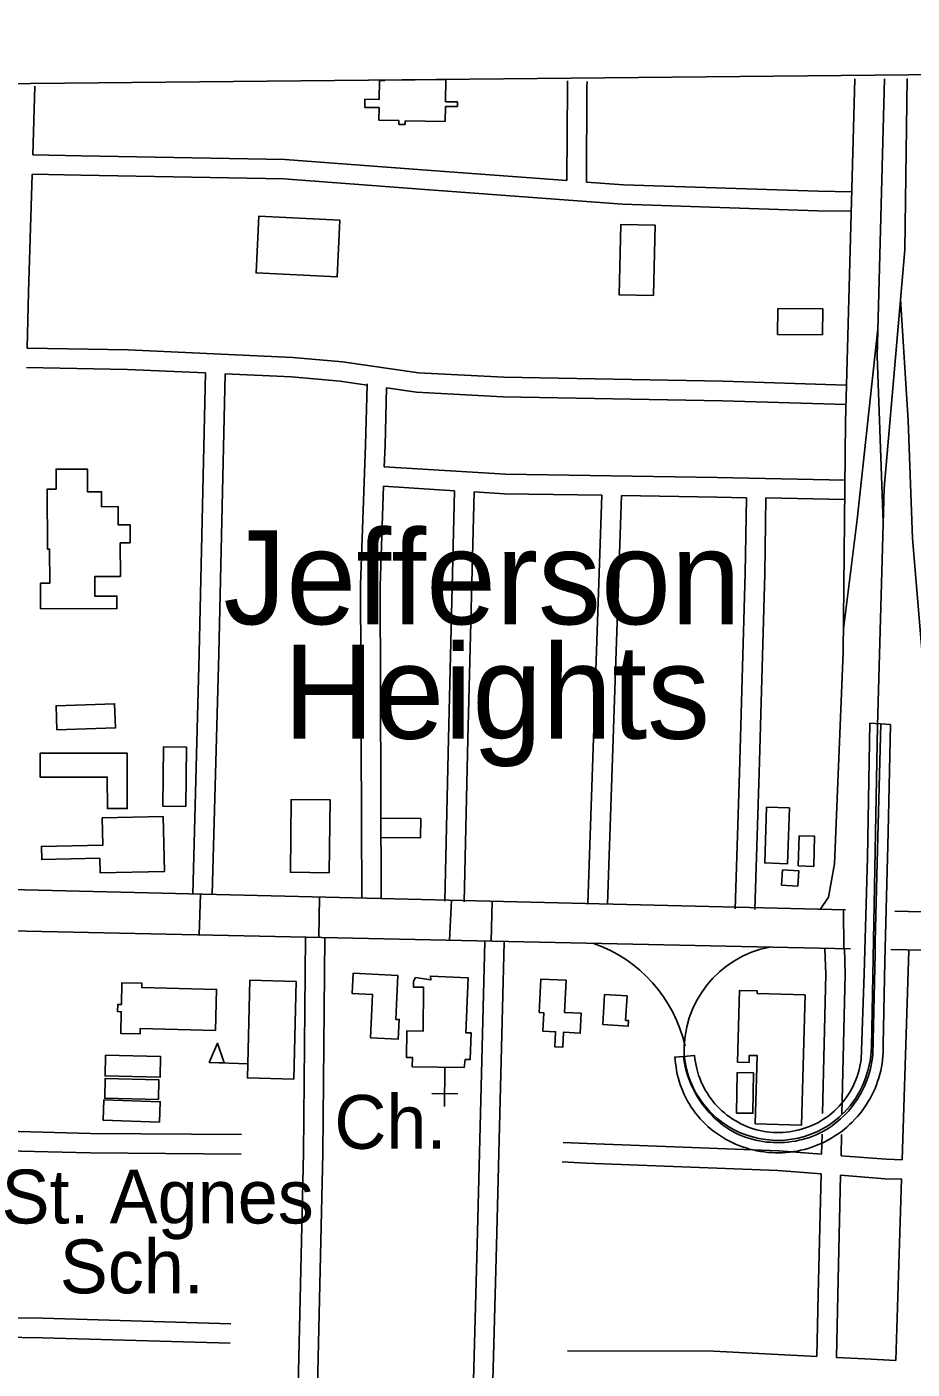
# Model space of a CAD drawing. Extents: x 3625074 to 3663148, y 511451 to 537151.
# Drawn here: x 3652060 to 3653425, y 533290 to 535360 of the extents above; entities that cross this region are included whole.
import ezdxf

# ---------------------------------------------------------------- set-up
doc = ezdxf.new("R2010")
doc.units = 0
for name, color, linetype in [('V-BLDG-IDEN', 7, 'Continuous'), ('V-BLDG-OTLN', 7, 'Continuous'), ('V-BRDG-OTLN', 7, 'Continuous'), ('V-GRID-FRAM', 7, 'Continuous'), ('V-ROAD-CNTR', 7, 'Continuous'), ('V-SITE-OTLN', 7, 'Continuous'), ('V-SITE-OTLN-IDEN', 7, 'Continuous'), ('V-TOPO-GNAM-IDEN', 7, 'Continuous')]:
    doc.layers.add(name, color=color, linetype=linetype)

msp = doc.modelspace()

# ---------------------------------------------------------------- linework, layer by layer
at = {"layer": 'V-BLDG-OTLN'}
for p, q in [((3652612.1, 535277.8), (3652705.9, 535278.7)), ((3652705.9, 535278.7), (3652705.4, 535244.5)), ((3652603.3, 535248), (3652603.7, 535277.3)), ((3652603.7, 535277.3), (3652612.1, 535277.2)), ((3652612.1, 535277.2), (3652612.1, 535277.8)), ((3652581.3, 535235.8), (3652581.5, 535248.3)), ((3652581.5, 535248.3), (3652603.3, 535248)), ((3652705.4, 535237.3), (3652705, 535214.1)), ((3652705.4, 535244.5), (3652724, 535244.3)), ((3652723.9, 535237.1), (3652705.4, 535237.3)), ((3652724, 535244.3), (3652723.9, 535237.1)), ((3652603.4, 535235.5), (3652581.3, 535235.8)), ((3652603.1, 535215.8), (3652603.4, 535235.5)), ((3652633.5, 535215.4), (3652603.1, 535215.8)), ((3652633.5, 535209.4), (3652633.5, 535215.4)), ((3652643.4, 535209.3), (3652633.5, 535209.4)), ((3652705, 535214.1), (3652643.4, 535214.9)), ((3652643.4, 535214.9), (3652643.4, 535209.3)), ((3652401.5, 533761.3), (3652341.5, 533763.2))]:
    msp.add_line(p, q, dxfattribs=at)
for points in [[(3652542.9, 535061.9), (3652417.9, 535067.9), (3652413.7, 534980.4), (3652538.7, 534974.4)], [(3653026, 534945.6), (3653028.7, 535054), (3652975.9, 535055.3), (3652973.2, 534946.9)], [(3653286.8, 534884.9), (3653217.4, 534885.6), (3653217.8, 534925.6), (3653287.2, 534924.9)], [(3652081.6, 534462.7), (3652199.3, 534463.1), (3652199.2, 534482.4), (3652165.1, 534482.3), (3652165, 534512.4), (3652204.7, 534512.6), (3652204.5, 534564.3), (3652219.6, 534564.4), (3652219.5, 534592.1), (3652201.3, 534592.1), (3652201.2, 534620.2), (3652175.5, 534620.1), (3652175.5, 534643.1), (3652154, 534643), (3652153.9, 534678.2), (3652105.4, 534678.1), (3652105.5, 534647.3), (3652092, 534647.3), (3652092.2, 534554.7), (3652095.6, 534554.7), (3652095.8, 534502.1), (3652081.5, 534502.1)], [(3652106.9, 534275.9), (3652196.9, 534278.9), (3652195.6, 534316.4), (3652105.6, 534313.3)], [(3652305.4, 534158), (3652306.5, 534249.3), (3652271, 534249.7), (3652269.9, 534158.4)], [(3652080.8, 534240), (3652215, 534240.1), (3652215.1, 534154.7), (3652184.5, 534154.7), (3652184.4, 534203.2), (3652080.8, 534203.1)], [(3652526.3, 534055.8), (3652527.7, 534168), (3652468, 534168.7), (3652466.5, 534056.5)], [(3652272.4, 534057.7), (3652270.7, 534142.2), (3652176.7, 534140.3), (3652177.6, 534098.3), (3652083, 534096.3), (3652083.5, 534076.1), (3652172.8, 534078), (3652173.2, 534055.7)], [(3653235.6, 534155.9), (3653232.8, 534069.7), (3653197.6, 534070.8), (3653200.4, 534157)], [(3652606, 534110.2), (3652667.2, 534109.8), (3652667.4, 534139.3), (3652606.2, 534139.7)], [(3653249.3, 534066.2), (3653250.4, 534112.6), (3653274.3, 534112.1), (3653273.2, 534065.6)], [(3653224.8, 534060.4), (3653249.9, 534058.9), (3653248.5, 534035.1), (3653223.3, 534036.7)], [(3652632.3, 533897.4), (3652629, 533829.7), (3652634.4, 533829.5), (3652632.9, 533799.2), (3652590.1, 533801.3), (3652593.3, 533868.2), (3652561.7, 533869.7), (3652563.2, 533900.7)], [(3652654.3, 533756.3), (3652654.5, 533771), (3652645.6, 533771.1), (3652646, 533811.9), (3652671.2, 533811.6), (3652671.8, 533879.2), (3652656.5, 533879.4), (3652656.5, 533888.8), (3652659.4, 533894), (3652683, 533890.6), (3652682.4, 533896.4), (3652740.4, 533893.9), (3652736.8, 533809.1), (3652745.2, 533808.8), (3652743.4, 533767.6), (3652736, 533768), (3652734.6, 533755.6)], [(3652891.4, 533890), (3652889, 533840.2), (3652914.8, 533839), (3652913.3, 533808.4), (3652887.4, 533809.7), (3652886.3, 533786.7), (3652874.1, 533787.3), (3652875.2, 533810.5), (3652855.5, 533811.5), (3652856.9, 533840), (3652850, 533840.3), (3652852.6, 533891.9)], [(3652351.2, 533812.6), (3652235.2, 533815.6), (3652235, 533807.3), (3652205.1, 533808.1), (3652206, 533841.5), (3652200.4, 533841.6), (3652200.6, 533852.6), (3652206.2, 533852.5), (3652207, 533886.1), (3652237.7, 533885.3), (3652237.5, 533878.8), (3652352.8, 533875.8)], [(3652475.6, 533888.1), (3652471.7, 533737.6), (3652400.3, 533739.4), (3652404.2, 533889.9)], [(3653260, 533867.5), (3653254.4, 533666.7), (3653183, 533668.7), (3653185.9, 533773.8), (3653173.8, 533774.1), (3653173.5, 533763.3), (3653155.8, 533763.8), (3653158.9, 533874.3), (3653186.1, 533873.5), (3653186, 533869.6)], [(3652985.4, 533865.9), (3652983.1, 533828.1), (3652987.7, 533827.8), (3652987.2, 533819.4), (3652947.9, 533821.8), (3652950.8, 533868)], [(3652341.5, 533763.2), (3652354, 533792.8), (3652364.6, 533762.5)], [(3652181.6, 533774.3), (3652266.5, 533772.2), (3652265.7, 533740.4), (3652180.9, 533742.5)], [(3653180, 533747.4), (3653179.4, 533685), (3653154.2, 533685.3), (3653154.8, 533747.6)], [(3652263.3, 533705.9), (3652180.4, 533708), (3652181.1, 533738.5), (3652264, 533736.4)], [(3652264.9, 533671.4), (3652178.1, 533674.2), (3652179.1, 533705.5), (3652265.9, 533702.7)]]:
    msp.add_lwpolyline(points, close=True, dxfattribs=at)
at = {"layer": 'V-BRDG-OTLN'}
for points in [[(3653072.4, 533772.4), (3653073.3, 533765.3), (3653074.3, 533759.7), (3653075.6, 533754.3), (3653077, 533748.8), (3653078.6, 533743.4), (3653080.4, 533738.1), (3653082.5, 533732.9), (3653084.7, 533727.7), (3653087, 533722.6), (3653089.6, 533717.6), (3653092.4, 533712.7), (3653095.3, 533707.9), (3653098.4, 533703.2), (3653101.6, 533698.6), (3653105.1, 533694.2), (3653108.7, 533689.8), (3653112.4, 533685.6), (3653116.3, 533681.6), (3653120.3, 533677.6), (3653124.5, 533673.9), (3653128.8, 533670.2), (3653133.2, 533666.8), (3653137.8, 533663.5), (3653142.4, 533660.3), (3653147.2, 533657.4), (3653152.1, 533654.6), (3653157.2, 533652.2), (3653162.3, 533650.1), (3653167.6, 533648.1), (3653172.9, 533646.4), (3653178.2, 533644.8), (3653183.7, 533643.5), (3653189.1, 533642.3), (3653194.6, 533641.4), (3653200.2, 533640.6), (3653205.7, 533640.1), (3653211.3, 533639.8), (3653216.9, 533639.6), (3653222.5, 533639.7), (3653228.1, 533640), (3653233.7, 533640.5), (3653239.2, 533641.2), (3653244.7, 533642.1), (3653250.2, 533643.2), (3653255.6, 533644.6), (3653261, 533646.1), (3653266.3, 533647.8), (3653271.6, 533649.7), (3653276.8, 533651.8), (3653281.9, 533654.1), (3653286.9, 533656.6), (3653291.8, 533659.2), (3653296.2, 533662.1), (3653296.6, 533662.3), (3653301.3, 533665.6), (3653305.8, 533669), (3653310.2, 533672.6), (3653314.5, 533676.3), (3653318.7, 533680.2), (3653322.7, 533684.2), (3653326.5, 533688.4), (3653330.2, 533692.8), (3653333.7, 533697.2), (3653337.1, 533701.8), (3653340.3, 533706.5), (3653343.3, 533711.4), (3653346.1, 533716.3), (3653348.7, 533721.3), (3653351.2, 533726.5), (3653353.4, 533731.7), (3653355.5, 533737), (3653357.4, 533742.4), (3653359.1, 533747.8), (3653360.5, 533753.3), (3653361.8, 533758.9), (3653362.8, 533764.5), (3653363.7, 533770.1), (3653364.3, 533775.7), (3653367.5, 533931.3), (3653367.9, 533949.1), (3653371, 534071.5), (3653376.3, 534285.1)], [(3653101.3, 533729.7), (3653103.5, 533725.1), (3653105.9, 533720.6), (3653108.6, 533716.2), (3653111.3, 533711.9), (3653114.3, 533707.7), (3653117.4, 533703.7), (3653120.7, 533699.7), (3653124.1, 533695.9), (3653127.7, 533692.3), (3653131.4, 533688.8), (3653135.3, 533685.4), (3653139.2, 533682.2), (3653143.4, 533679.2), (3653147.6, 533676.3), (3653151.9, 533673.6), (3653156.4, 533671), (3653160.9, 533668.7), (3653165.5, 533666.5), (3653170.2, 533664.5), (3653175, 533662.7), (3653179.9, 533661.1), (3653184.8, 533659.6), (3653189.8, 533658.4), (3653194.8, 533657.4), (3653199.8, 533656.5), (3653204.9, 533655.9), (3653210, 533655.5), (3653215.1, 533655.3), (3653220.2, 533655.2), (3653225.3, 533655.4), (3653230.5, 533655.8), (3653235.5, 533656.4), (3653240.6, 533657.2), (3653245.6, 533658.1), (3653250.6, 533659.3), (3653255.5, 533660.7), (3653260.4, 533662.2), (3653265.2, 533664), (3653270, 533666), (3653274.6, 533668.1), (3653279.2, 533670.4), (3653283.7, 533672.9), (3653288, 533675.6), (3653292.3, 533678.4), (3653296.6, 533681.6), (3653300.8, 533685), (3653304.8, 533688.5), (3653308.7, 533692.2), (3653312.4, 533696), (3653316, 533700), (3653319.3, 533704.2), (3653322.6, 533708.4), (3653325.6, 533712.8), (3653328.5, 533717.4), (3653331.1, 533722), (3653333.6, 533726.8), (3653335.9, 533731.6), (3653338, 533736.5), (3653339.8, 533741.5), (3653341.5, 533746.6), (3653343, 533751.8), (3653344.2, 533757), (3653345.3, 533762.2), (3653346.1, 533767.5), (3653350.7, 533899.9), (3653355.7, 534079), (3653359.6, 534286.1), (3653376.3, 534285.2), (3653391.5, 534284.4)], [(3653391.5, 534284.4), (3653387.9, 534118.1), (3653382.7, 533919.3), (3653380.2, 533790.3), (3653380.2, 533784.6), (3653380.1, 533778.9), (3653379.7, 533773.1), (3653379.1, 533767.5), (3653378.4, 533761.8), (3653377.4, 533756.1), (3653376.2, 533750.5), (3653374.9, 533745), (3653373.3, 533739.5), (3653371.5, 533734), (3653369.6, 533728.6), (3653367.5, 533723.3), (3653365.1, 533718.1), (3653362.6, 533713), (3653360, 533707.9), (3653357.1, 533702.9), (3653354.1, 533698.1), (3653350.9, 533693.3), (3653347.5, 533688.7), (3653344, 533684.2), (3653340.3, 533679.8), (3653336.5, 533675.6), (3653332.5, 533671.4), (3653328.4, 533667.5), (3653324.1, 533663.6), (3653319.7, 533660), (3653315.2, 533656.5), (3653310.6, 533653.1), (3653305.8, 533649.9), (3653301, 533646.9), (3653296, 533644.1), (3653291, 533641.4), (3653285.8, 533638.9), (3653280.6, 533636.6), (3653275.3, 533634.5), (3653269.9, 533632.5), (3653264.4, 533630.8), (3653258.9, 533629.2), (3653253.4, 533627.9), (3653247.8, 533626.7), (3653242.1, 533625.8), (3653236.4, 533625), (3653230.8, 533624.4), (3653225, 533624.1), (3653219.3, 533623.9), (3653213.6, 533624), (3653207.9, 533624.2), (3653202.2, 533624.6), (3653196.5, 533625.3), (3653190.8, 533626.1), (3653185.2, 533627.2), (3653179.6, 533628.4), (3653174.1, 533629.8), (3653168.6, 533631.5), (3653163.2, 533633.3), (3653157.8, 533635.3), (3653152.6, 533637.5), (3653147.4, 533639.9), (3653142.2, 533642.5), (3653137.2, 533645.2), (3653132.4, 533648), (3653127.7, 533651), (3653123.1, 533654.2), (3653118.6, 533657.5), (3653114.2, 533661), (3653110, 533664.6), (3653105.9, 533668.4), (3653101.9, 533672.4), (3653098.1, 533676.5), (3653094.4, 533680.7), (3653090.9, 533685.1), (3653087.6, 533689.6), (3653084.4, 533694.2), (3653081.5, 533698.9), (3653078.6, 533703.7), (3653076, 533708.6), (3653073.5, 533713.7), (3653071.3, 533718.8), (3653069.2, 533723.9), (3653067.3, 533729.2), (3653065.6, 533734.5), (3653064.1, 533739.9), (3653062.8, 533745.3), (3653061.7, 533750.8), (3653060.8, 533756.3), (3653060.1, 533761.9), (3653058.9, 533771.5), (3653072.4, 533772.6), (3653089.5, 533773.9), (3653090, 533768.8), (3653090.7, 533763.8), (3653091.7, 533758.7), (3653092.8, 533753.8), (3653095.6, 533743.9), (3653097.3, 533739.1), (3653099.2, 533734.3), (3653101.3, 533729.7)]]:
    msp.add_lwpolyline(points, dxfattribs=at)
at = {"layer": 'V-GRID-FRAM'}
msp.add_lwpolyline([(3629129.4, 535042.1), (3660791.6, 535359.9), (3660982, 517178), (3629304, 516860), (3629129.4, 535042.1)], dxfattribs=at)
at = {"layer": 'V-ROAD-CNTR'}
for p, q in [((3652327.9, 534022.6), (3652325.9, 533960.1)), ((3652510.2, 533956.1), (3652511.4, 534018.1)), ((3652714.6, 534013.2), (3652712, 533951.8)), ((3652776, 533950.4), (3652777.3, 534011.6)), ((3653318.7, 533998.4), (3653319.5, 533938.8))]:
    msp.add_line(p, q, dxfattribs=at)
for points in [[(3653322.1, 534750.8), (3653336.6, 535279.7)], [(3653361.9, 533787), (3653371.2, 534282.3), (3653381.7, 534648.6), (3653413.5, 535015.9), (3653417.1, 535280.3)], [(3653380.2, 534596.2), (3653370.7, 534852.7), (3653382.1, 535280)], [(3652069.6, 535162.7), (3652072.8, 535268.6)], [(3652892.7, 535122.8), (3652893.4, 535267.9), (3652893.7, 535276.5)], [(3652922.7, 535120.6), (3652923.4, 535267.4), (3652923.7, 535275.7)], [(3652069.6, 535162.7), (3652144, 535161), (3652457.9, 535155.6), (3652669.4, 535139.5), (3652892.7, 535122.8)], [(3652060.9, 534864.6), (3652063.2, 534950.8), (3652068.7, 535132.7)], [(3652068.7, 535132.7), (3652143.4, 535131), (3652456.5, 535125.6), (3652667.1, 535109.6), (3652978.5, 535086.4), (3653279.1, 535076.3), (3653331.2, 535075.6)], [(3652922.7, 535120.6), (3652980.1, 535116.3), (3653279.9, 535106.3), (3653331.6, 535105.6)], [(3653406.9, 534940.2), (3653418.5, 534753.2), (3653425.4, 534571.2), (3653444.6, 534338.5)], [(3653318.7, 534431.6), (3653339.8, 534600.3), (3653371.9, 534894.5)], [(3652060.9, 534864.6), (3652216.5, 534861.7), (3652470.4, 534850.3), (3652546.9, 534843.2), (3652664, 534826.5), (3652795.3, 534819.7), (3653133.2, 534813.4), (3653323.7, 534807.6)], [(3652060.1, 534834.6), (3652215.5, 534831.7), (3652335.9, 534826.3)], [(3652316.2, 534022.9), (3652326.2, 534394.4), (3652335.9, 534826.3)], [(3652346.2, 534022.1), (3652356.2, 534393.6), (3652365.9, 534825)], [(3652365.9, 534825), (3652468.3, 534820.4), (3652543.3, 534813.4), (3652585.1, 534807.4)], [(3652585.1, 534807.4), (3652582.4, 534715.3), (3652574.8, 534499.3)], [(3652585.1, 534809.4), (3652585, 534805.7)], [(3652614.9, 534803.2), (3652612.4, 534714.4), (3652611.3, 534681.5)], [(3652614.9, 534803.2), (3652661.1, 534796.6), (3652794.2, 534789.7), (3653132.4, 534783.4), (3653322.8, 534777.6)], [(3653283.2, 533999.3), (3653296, 534018.2), (3653305.3, 534069.5), (3653318.3, 534395.4), (3653322.1, 534750.8)], [(3652611.3, 534681.5), (3652797.9, 534670.1), (3653124.3, 534664.9), (3653321.3, 534661.2)], [(3652610.2, 534651.5), (3652604.8, 534498.3)], [(3652610.2, 534651.5), (3652719.6, 534644.8)], [(3652704.5, 534011.7), (3652710.1, 534262.6), (3652719.6, 534644.8)], [(3652734.5, 534011), (3652740.1, 534261.9), (3652749.6, 534643)], [(3652749.6, 534643), (3652796.7, 534640.1), (3652946.7, 534637.7)], [(3652925, 534008.2), (3652946.7, 534637.7)], [(3652955, 534007.2), (3652976.7, 534637.2)], [(3652976.7, 534637.2), (3653123.8, 534634.9), (3653169.2, 534634)], [(3653152.1, 534000.1), (3653158.8, 534210.5), (3653167.5, 534517.4), (3653169.2, 534634)], [(3653182.1, 533999.1), (3653188.8, 534209.6), (3653197.5, 534516.7), (3653199.2, 534633.5)], [(3653199.2, 534633.5), (3653320.7, 534631.2)], [(3652576.5, 534016.1), (3652574.8, 534498.7)], [(3652606.5, 534016.2), (3652604.8, 534498.8)], [(3651045.2, 534053.8), (3653321.9, 533998.4)], [(3653397.8, 533996.5), (3654742.1, 533963.8)], [(3651004.8, 533988.4), (3653329.5, 533938.6)], [(3652473.7, 533061.4), (3652486.8, 533623.3), (3652489.8, 533956.4)], [(3652503.6, 533060.5), (3652516.8, 533622.8), (3652519.8, 533956.1)], [(3652743.7, 533055), (3652746.2, 533178.3), (3652754.2, 533482), (3652766.1, 533949.2)], [(3652773.5, 533044), (3652776.2, 533177.6), (3652784.2, 533481.2), (3652796.1, 533948.5)], [(3653286.6, 533684.5), (3653291.6, 533899.2), (3653290.4, 533938.3)], [(3653316.6, 533683.8), (3653321.6, 533899.3), (3653320.4, 533939.2)], [(3653392.1, 533937.2), (3654826.5, 533906.5)], [(3653409.5, 533613.2), (3653419.7, 533935.7)], [(3653296.2, 533662.1), (3653296.6, 533662.3), (3653301.3, 533665.6)], [(3652029.7, 533657.2), (3652158.5, 533653.8), (3652391, 533652)], [(3653285.1, 533621.7), (3653285.9, 533652.7)], [(3653315.1, 533619.4), (3653315.9, 533652)], [(3652028.9, 533627.2), (3652158, 533623.8), (3652390.7, 533622)], [(3653285.1, 533621.7), (3653219.3, 533626.9), (3652923.8, 533638.2), (3652886.9, 533640)], [(3653284.4, 533591.7), (3653217.6, 533596.9), (3652922.5, 533608.2), (3652885.5, 533610)], [(3653409.5, 533613.2), (3653384.8, 533614), (3653315.1, 533619.4)], [(3653277.9, 533309.9), (3653280.1, 533405.7), (3653284.4, 533591.7)], [(3653307.9, 533308.4), (3653310.1, 533405), (3653314.4, 533589.4)], [(3653408.6, 533583.2), (3653383.1, 533584), (3653314.4, 533589.4)], [(3653399.7, 533303.9), (3653408.5, 533583.2)], [(3652022.1, 533369.6), (3652085.1, 533368.9), (3652374.9, 533360.4)], [(3652021.3, 533339.6), (3652084.5, 533338.9), (3652374, 533330.4)], [(3653277.9, 533309.9), (3653118.4, 533317.9), (3652893.7, 533318.4)], [(3653399.7, 533303.9), (3653352, 533306.2), (3653307.9, 533308.4)]]:
    msp.add_lwpolyline(points, dxfattribs=at)
for centre, radius, start, end in [((3652862.2, 533741.1), 217.7, 12.5341, 71.0856), ((3653235.5, 533781.9), 162.1, 100.6137, 182.8733), ((3653217.1, 533787.3), 144.2, 185.3735, 315.3001), ((3653211.5, 533790.5), 150.5, 315.9199, 358.6616)]:
    msp.add_arc(centre, radius, start, end, dxfattribs=at)
at = {"layer": 'V-SITE-OTLN'}
for p, q in [((3652704.8, 533755.1), (3652704.3, 533695.1)), ((3652684.4, 533715.3), (3652724.4, 533715))]:
    msp.add_line(p, q, dxfattribs=at)

# ---------------------------------------------------------------- texts
at = {"layer": 'V-BLDG-IDEN'}
for s, p in [('St. Agnes', (3652021.4, 533515)), ('Sch.', (3652111.2, 533407.3))]:
    msp.add_text(s, height=83, dxfattribs=at).set_placement(p)
at = {"layer": 'V-SITE-OTLN-IDEN'}
msp.add_text('Ch.', height=83, dxfattribs=at).set_placement((3652534.3, 533630.1))
at = {"layer": 'V-TOPO-GNAM-IDEN'}
for s, p in [('Jefferson', (3652363.2, 534438.9)), ('Heights', (3652455.8, 534262.4))]:
    msp.add_text(s, height=145, dxfattribs=at).set_placement(p)

doc.saveas('drawing.dxf')
